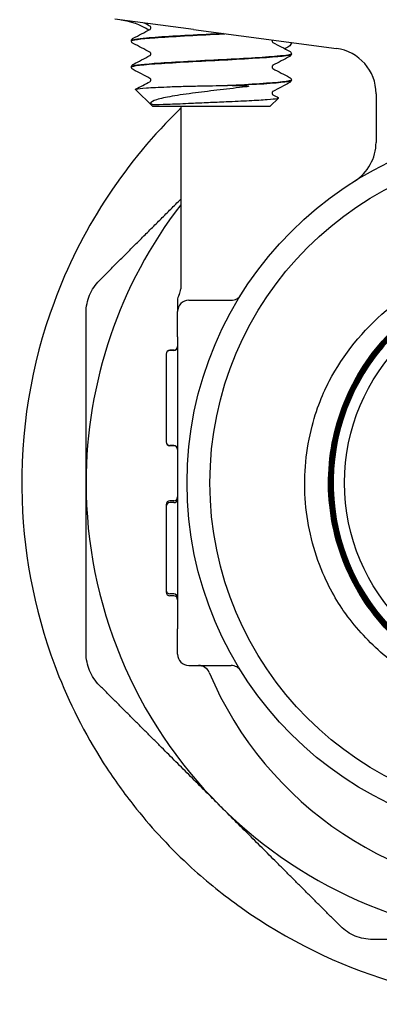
# Model space of a CAD drawing. Header units: inches. Extents: x 24 to 1128, y -94 to 748.
# Tile 484 of 573: x 932.76 to 933.744, y 258.886 to 261.582. Entities that reach past the tile are written whole.
import ezdxf

# ---------------------------------------------------------------- set-up
doc = ezdxf.new("R2010")
doc.units = ezdxf.units.IN
doc.header["$LTSCALE"] = 32
doc.header["$MEASUREMENT"] = 0
doc.layers.add('Visible (ANSI)', color=7, linetype='Continuous', lineweight=30)

msp = doc.modelspace()

# ---------------------------------------------------------------- linework, layer by layer
at = {"layer": 'Visible (ANSI)'}
for p, q in [((933.23518, 261.55441), (933.02036, 261.58269)), ((933.23518, 261.55441), (933.6262, 261.50293)), ((933.06574, 261.52399), (933.06574, 261.52332)), ((933.50324, 261.48824), (933.50324, 261.48757)), ((933.06574, 261.45249), (933.06574, 261.45182)), ((933.34126, 261.40118), (933.32876, 261.40118)), ((933.50324, 261.41674), (933.50324, 261.41607)), ((933.12348, 261.34487), (933.07671, 261.39048)), ((933.73488, 261.379), (933.73488, 261.24571)), ((933.12348, 261.34487), (933.44549, 261.34487)), ((933.20041, 261.34487), (933.20041, 260.84487)), ((933.44549, 261.34487), (933.46836, 261.36717)), ((933.19166, 260.81281), (933.19166, 260.78237)), ((933.22291, 260.81362), (933.33855, 260.81362)), ((933.19166, 260.71362), (933.19166, 260.78237)), ((933.19166, 260.71362), (933.19166, 260.58111)), ((933.18125, 260.67682), (933.17083, 260.67682)), ((933.18125, 260.67622), (933.17083, 260.67622)), ((933.16041, 260.66641), (933.16041, 260.6658)), ((933.16041, 260.6658), (933.16041, 260.54615)), ((933.19166, 260.58111), (933.19166, 260.04614)), ((933.16041, 260.54615), (933.16041, 260.4263)), ((933.16041, 260.4263), (933.16041, 260.4259)), ((933.18125, 260.41588), (933.17083, 260.41588)), ((933.18125, 260.41548), (933.17083, 260.41548)), ((933.18125, 260.2646), (933.17083, 260.2646)), ((933.16041, 260.25418), (933.16041, 260.24909)), ((933.16041, 260.24912), (933.16041, 260.01995)), ((933.18125, 260.25953), (933.17083, 260.25953)), ((933.19166, 260.04614), (933.19166, 259.91362)), ((933.16041, 260.01995), (933.16041, 260.01468)), ((933.18125, 260.00953), (933.17083, 260.00953)), ((933.18125, 260.00427), (933.17083, 260.00427)), ((933.19166, 259.84487), (933.19166, 259.91362)), ((933.22291, 259.81362), (933.33855, 259.81362))]:
    msp.add_line(p, q, dxfattribs=at)
for radius in [0.97375, 0.91125, 0.54316]:
    msp.add_circle((934.19166, 260.31362), radius, dxfattribs=at)
for centre, radius, start, end in [((933.01291, 261.39456), 0.1875, 57.7328, 82.5), ((933.60988, 261.379), 0.125, 0, 82.5), ((933.60988, 261.24571), 0.125, 301.97122, 0), ((934.19166, 260.31362), 1.25, 142.46676, 180), ((934.19166, 260.31362), 0.57441, 139.86113, 136.72231), ((933.16916, 260.84487), 0.03125, 329.31658, 0), ((933.22291, 260.81298), 0.03125, 149.31658, 180), ((933.22291, 260.78237), 0.03125, 90, 180), ((933.33855, 260.84487), 0.03125, 270, 328.08862), ((933.17083, 260.66641), 0.01042, 90, 180), ((933.17083, 260.6658), 0.01042, 90, 180), ((933.18125, 260.68724), 0.01042, 270, 0), ((933.18125, 260.68663), 0.01042, 270, 0), ((933.17083, 260.4263), 0.01042, 180, 270), ((933.17083, 260.4259), 0.01042, 180, 270), ((933.18125, 260.40547), 0.01042, 0, 90), ((933.18125, 260.40506), 0.01042, 0, 90), ((934.19166, 260.31362), 1.25, 180, 225), ((933.17083, 260.25418), 0.01042, 90, 180), ((933.18125, 260.27501), 0.01042, 270, 0), ((933.18125, 260.26995), 0.01042, 270, 0), ((933.17083, 260.24912), 0.01042, 90, 180), ((933.17083, 260.01995), 0.01042, 180, 270), ((933.17083, 260.01468), 0.01042, 180, 270), ((933.18125, 259.99912), 0.01042, 0, 90), ((933.18125, 259.99385), 0.01042, 0, 90), ((933.22291, 259.84487), 0.03125, 180, 270), ((933.24959, 259.78237), 0.03125, 22.87693, 90), ((933.33855, 259.78237), 0.03125, 31.91138, 90), ((934.19166, 260.17987), 0.99125, 202.87693, 337.12307), ((934.19166, 260.31362), 1.25, 225, 270)]:
    msp.add_arc(centre, radius, start, end, dxfattribs=at)
for points in [[(933.11647, 261.5639), (933.11126, 261.56663), (933.10605, 261.56937), (933.10084, 261.5721)], [(933.07044, 261.5308), (933.08579, 261.53883), (933.10113, 261.54686), (933.11647, 261.55491)], [(933.11647, 261.4924), (933.10113, 261.50045), (933.08579, 261.50849), (933.07044, 261.51652)], [(933.45078, 261.52603), (933.45049, 261.52537), (933.45028, 261.52452), (933.45028, 261.52366)], [(933.4525, 261.51916), (933.46784, 261.51111), (933.48318, 261.50308), (933.49853, 261.49505)], [(933.07044, 261.4593), (933.08579, 261.46733), (933.10113, 261.47536), (933.11647, 261.48341)], [(933.49853, 261.48077), (933.48318, 261.47274), (933.46784, 261.4647), (933.4525, 261.45665)], [(933.11647, 261.4209), (933.10113, 261.42895), (933.08579, 261.43699), (933.07044, 261.44502)], [(933.4525, 261.44766), (933.46784, 261.43961), (933.48318, 261.43158), (933.49853, 261.42355)], [(933.07705, 261.39126), (933.0902, 261.39814), (933.10334, 261.40502), (933.11647, 261.41191)], [(933.49853, 261.40927), (933.48318, 261.40124), (933.46784, 261.3932), (933.4525, 261.38515)], [(933.4525, 261.37616), (933.45766, 261.37346), (933.46282, 261.37075), (933.46798, 261.36805)]]:
    msp.add_open_spline(points, degree=3, dxfattribs=at)
for points, knots in [([(933.11869, 261.55941), (933.11869, 261.56079), (933.11812, 261.56208), (933.11719, 261.56337), (933.11684, 261.56364), (933.11652, 261.56387), (933.11646, 261.5639), (933.11646, 261.5639)], [0, 0, 0, 0, 0.022828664, 0.022828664, 0.041633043, 0.041633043, 0.054614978, 0.054614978, 0.054614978, 0.054614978]), ([(933.11646, 261.55491), (933.11646, 261.55491), (933.1167, 261.555), (933.11746, 261.5558), (933.11783, 261.55625), (933.11845, 261.55758), (933.11869, 261.55849), (933.11869, 261.55941)], [0.002645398, 0.002645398, 0.002645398, 0.002645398, 0.027589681, 0.027589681, 0.042171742, 0.042171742, 0.057287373, 0.057287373, 0.057287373, 0.057287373]), ([(933.06574, 261.52402), (933.0658, 261.52547), (933.06634, 261.52684), (933.06759, 261.52872), (933.06826, 261.52933), (933.06942, 261.53022), (933.06994, 261.53053), (933.07044, 261.5308)], [0, 0, 0, 0, 0.020588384, 0.020588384, 0.04017257, 0.04017257, 0.058516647, 0.058516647, 0.058516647, 0.058516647]), ([(933.06578, 261.5233), (933.06588, 261.52628), (933.08919, 261.52927), (933.1298, 261.53226), (933.17521, 261.5356), (933.24139, 261.53894), (933.30532, 261.54228), (933.31059, 261.54256), (933.31582, 261.54283), (933.32103, 261.54311)], [15.7056467, 15.7056467, 15.7056467, 15.7056467, 16.4933178, 16.4933178, 16.4933178, 17.3741612, 17.3741612, 17.3741612, 17.4466642, 17.4466642, 17.4466642, 17.4466642]), ([(933.31736, 261.54359), (933.30174, 261.54276), (933.28586, 261.54194), (933.27006, 261.54111), (933.2061, 261.53778), (933.14471, 261.53445), (933.10717, 261.53111), (933.08045, 261.52874), (933.06617, 261.52636), (933.06596, 261.52399)], [-23.7130579, -23.7130579, -23.7130579, -23.7130579, -23.4959687, -23.4959687, -23.4959687, -22.6167864, -22.6167864, -22.6167864, -21.9911486, -21.9911486, -21.9911486, -21.9911486]), ([(933.07044, 261.51652), (933.06966, 261.51693), (933.06882, 261.51742), (933.06742, 261.51887), (933.06692, 261.51951), (933.06609, 261.52116), (933.06578, 261.52221), (933.06574, 261.5233)], [0, 0, 0, 0, 0.028459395, 0.028459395, 0.043235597, 0.043235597, 0.058545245, 0.058545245, 0.058545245, 0.058545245]), ([(933.45028, 261.52366), (933.45028, 261.52227), (933.45085, 261.52098), (933.45178, 261.51969), (933.45213, 261.51942), (933.45245, 261.51919), (933.45251, 261.51916), (933.45251, 261.51916)], [0, 0, 0, 0, 0.022828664, 0.022828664, 0.041633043, 0.041633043, 0.054614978, 0.054614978, 0.054614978, 0.054614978]), ([(933.50117, 261.51939), (933.50264, 261.5192), (933.50332, 261.5184), (933.50296, 261.51383), (933.4968, 261.50742), (933.48559, 261.50258), (933.48519, 261.50241), (933.48478, 261.50224)], [0, 0, 0, 0, 0.08181539, 0.08181539, 0.30693367, 0.30693367, 0.31512174, 0.31512174, 0.31512174, 0.31512174]), ([(933.06574, 261.4518), (933.06573, 261.45185), (933.06574, 261.45191), (933.06575, 261.45196), (933.06656, 261.45531), (933.09748, 261.45866), (933.14772, 261.46201), (933.19796, 261.46536), (933.26652, 261.46871), (933.3295, 261.47206), (933.39247, 261.4754), (933.44863, 261.47875), (933.4784, 261.4821), (933.49464, 261.48392), (933.50286, 261.48575), (933.5029, 261.48757)], [9.4224614, 9.4224614, 9.4224614, 9.4224614, 9.4372578, 9.4372578, 9.4372578, 10.320193, 10.320193, 10.320193, 11.2028583, 11.2028583, 11.2028583, 12.0852563, 12.0852563, 12.0852563, 12.5663706, 12.5663706, 12.5663706, 12.5663706]), ([(933.503, 261.48827), (933.50291, 261.48597), (933.48963, 261.48367), (933.4645, 261.48136), (933.4279, 261.47801), (933.36684, 261.47466), (933.30266, 261.47131), (933.23877, 261.46798), (933.17301, 261.46464), (933.12816, 261.46131), (933.08865, 261.45837), (933.06602, 261.45543), (933.06579, 261.45249)], [-18.8518725, -18.8518725, -18.8518725, -18.8518725, -18.2452653, -18.2452653, -18.2452653, -17.3619241, -17.3619241, -17.3619241, -16.4826805, -16.4826805, -16.4826805, -15.7079633, -15.7079633, -15.7079633, -15.7079633]), ([(933.11869, 261.48791), (933.11869, 261.48929), (933.11812, 261.49058), (933.11719, 261.49187), (933.11684, 261.49214), (933.11652, 261.49237), (933.11646, 261.4924), (933.11646, 261.4924)], [0, 0, 0, 0, 0.022828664, 0.022828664, 0.041633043, 0.041633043, 0.054614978, 0.054614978, 0.054614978, 0.054614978]), ([(933.11646, 261.48341), (933.11646, 261.48341), (933.1167, 261.4835), (933.11746, 261.4843), (933.11783, 261.48475), (933.11845, 261.48608), (933.11869, 261.48699), (933.11869, 261.48791)], [0.002645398, 0.002645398, 0.002645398, 0.002645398, 0.027589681, 0.027589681, 0.042171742, 0.042171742, 0.057287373, 0.057287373, 0.057287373, 0.057287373]), ([(933.49853, 261.49505), (933.49931, 261.49464), (933.50015, 261.49414), (933.50155, 261.49269), (933.50205, 261.49205), (933.50288, 261.4904), (933.50319, 261.48935), (933.50323, 261.48827)], [0, 0, 0, 0, 0.028459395, 0.028459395, 0.043235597, 0.043235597, 0.058545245, 0.058545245, 0.058545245, 0.058545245]), ([(933.50323, 261.48755), (933.50317, 261.48609), (933.50263, 261.48472), (933.50138, 261.48284), (933.50071, 261.48223), (933.49955, 261.48134), (933.49903, 261.48103), (933.49853, 261.48077)], [0, 0, 0, 0, 0.020588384, 0.020588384, 0.04017257, 0.04017257, 0.058516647, 0.058516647, 0.058516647, 0.058516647]), ([(933.06574, 261.45252), (933.0658, 261.45397), (933.06634, 261.45534), (933.06759, 261.45722), (933.06826, 261.45783), (933.06942, 261.45872), (933.06994, 261.45903), (933.07044, 261.4593)], [0, 0, 0, 0, 0.020588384, 0.020588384, 0.04017257, 0.04017257, 0.058516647, 0.058516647, 0.058516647, 0.058516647]), ([(933.07044, 261.44502), (933.06966, 261.44543), (933.06882, 261.44592), (933.06742, 261.44737), (933.06692, 261.44801), (933.06609, 261.44966), (933.06578, 261.45071), (933.06574, 261.4518)], [0, 0, 0, 0, 0.028459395, 0.028459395, 0.043235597, 0.043235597, 0.058545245, 0.058545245, 0.058545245, 0.058545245]), ([(933.45251, 261.45665), (933.45251, 261.45665), (933.45227, 261.45656), (933.45151, 261.45576), (933.45114, 261.45531), (933.45052, 261.45398), (933.45028, 261.45307), (933.45028, 261.45216)], [0.002645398, 0.002645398, 0.002645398, 0.002645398, 0.027589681, 0.027589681, 0.042171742, 0.042171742, 0.057287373, 0.057287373, 0.057287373, 0.057287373]), ([(933.45028, 261.45216), (933.45028, 261.45077), (933.45085, 261.44948), (933.45178, 261.44819), (933.45213, 261.44792), (933.45245, 261.44769), (933.45251, 261.44766), (933.45251, 261.44766)], [0, 0, 0, 0, 0.022828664, 0.022828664, 0.041633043, 0.041633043, 0.054614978, 0.054614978, 0.054614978, 0.054614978]), ([(933.49853, 261.42355), (933.49931, 261.42314), (933.50015, 261.42264), (933.50155, 261.42119), (933.50205, 261.42055), (933.50288, 261.4189), (933.50319, 261.41785), (933.50323, 261.41677)], [0, 0, 0, 0, 0.028459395, 0.028459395, 0.043235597, 0.043235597, 0.058545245, 0.058545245, 0.058545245, 0.058545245]), ([(933.07671, 261.39048), (933.07623, 261.39095), (933.07701, 261.39142), (933.08326, 261.39287), (933.09276, 261.39382), (933.12135, 261.39575), (933.14029, 261.39671), (933.16265, 261.39767)], [-0.5228503, -0.5228503, -0.5228503, -0.5228503, -0.42146306, -0.42146306, -0.21216858, -0.21216858, 0, 0, 0, 0]), ([(933.11869, 261.41641), (933.11869, 261.41779), (933.11812, 261.41908), (933.11719, 261.42037), (933.11684, 261.42064), (933.11652, 261.42087), (933.11646, 261.4209), (933.11646, 261.4209)], [0, 0, 0, 0, 0.022828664, 0.022828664, 0.041633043, 0.041633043, 0.054614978, 0.054614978, 0.054614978, 0.054614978]), ([(933.11646, 261.41191), (933.11646, 261.41191), (933.1167, 261.412), (933.11746, 261.4128), (933.11783, 261.41325), (933.11845, 261.41458), (933.11869, 261.41549), (933.11869, 261.41641)], [0.002645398, 0.002645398, 0.002645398, 0.002645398, 0.027589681, 0.027589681, 0.042171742, 0.042171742, 0.057287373, 0.057287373, 0.057287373, 0.057287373]), ([(933.37815, 261.39767), (933.35565, 261.39498), (933.332, 261.39227), (933.28532, 261.3868), (933.26262, 261.38408), (933.2174, 261.37822), (933.19556, 261.3751), (933.15924, 261.3688), (933.1448, 261.36569), (933.12495, 261.3594), (933.11932, 261.35629), (933.11825, 261.35307)], [-0.9073382, -0.9073382, -0.9073382, -0.9073382, -0.72551326, -0.72551326, -0.55061182, -0.55061182, -0.35778862, -0.35778862, -0.17425332, -0.17425332, 0, 0, 0, 0]), ([(933.16265, 261.39767), (933.17487, 261.39819), (933.18806, 261.39866), (933.21615, 261.39949), (933.231, 261.39985), (933.27349, 261.40072), (933.30164, 261.40112), (933.32876, 261.40118)], [-0.44431555, -0.44431555, -0.44431555, -0.44431555, -0.32882749, -0.32882749, -0.21096916, -0.21096916, 0, 0, 0, 0]), ([(933.50289, 261.41677), (933.50293, 261.41494), (933.49478, 261.41311), (933.47858, 261.41129), (933.44873, 261.40792), (933.39214, 261.40455), (933.32876, 261.40118)], [-12.5686872, -12.5686872, -12.5686872, -12.5686872, -12.0870096, -12.0870096, -12.0870096, -11.1993887, -11.1993887, -11.1993887, -11.1993887]), ([(933.34126, 261.40118), (933.40501, 261.40462), (933.45984, 261.40805), (933.48572, 261.41149), (933.49724, 261.41302), (933.50292, 261.41454), (933.50288, 261.41607)], [4.9749506, 4.9749506, 4.9749506, 4.9749506, 5.8802797, 5.8802797, 5.8802797, 6.2831853, 6.2831853, 6.2831853, 6.2831853]), ([(933.34126, 261.40118), (933.36259, 261.40113), (933.37748, 261.40074), (933.38367, 261.39995), (933.38458, 261.39982), (933.38528, 261.39958), (933.38543, 261.39952), (933.38556, 261.39943), (933.3856, 261.39939), (933.38563, 261.39933), (933.38564, 261.39931), (933.38564, 261.39926), (933.38563, 261.39923), (933.38561, 261.39918), (933.38559, 261.39916), (933.38552, 261.3991), (933.38547, 261.39906), (933.38529, 261.39896), (933.3851, 261.39888), (933.38451, 261.39869), (933.38405, 261.39858), (933.3821, 261.39818), (933.37998, 261.39789), (933.37815, 261.39767)], [-0.13908594, -0.13908594, -0.13908594, -0.13908594, -0.04049598, -0.04049598, -0.02905727, -0.02905727, -0.02604998, -0.02604998, -0.0248335, -0.0248335, -0.02414703, -0.02414703, -0.02358262, -0.02358262, -0.02294682, -0.02294682, -0.02195641, -0.02195641, -0.01935369, -0.01935369, -0.01486853, -0.01486853, 0, 0, 0, 0]), ([(933.50323, 261.41605), (933.50317, 261.41459), (933.50263, 261.41322), (933.50138, 261.41134), (933.50071, 261.41073), (933.49955, 261.40984), (933.49903, 261.40953), (933.49853, 261.40927)], [0, 0, 0, 0, 0.020588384, 0.020588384, 0.04017257, 0.04017257, 0.058516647, 0.058516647, 0.058516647, 0.058516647]), ([(933.45251, 261.38515), (933.45251, 261.38515), (933.45227, 261.38506), (933.45151, 261.38426), (933.45114, 261.38381), (933.45052, 261.38248), (933.45028, 261.38157), (933.45028, 261.38066)], [0.002645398, 0.002645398, 0.002645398, 0.002645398, 0.027589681, 0.027589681, 0.042171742, 0.042171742, 0.057287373, 0.057287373, 0.057287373, 0.057287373]), ([(933.45028, 261.38066), (933.45028, 261.37927), (933.45085, 261.37798), (933.45178, 261.37669), (933.45213, 261.37642), (933.45245, 261.37619), (933.45251, 261.37616), (933.45251, 261.37616)], [0, 0, 0, 0, 0.022828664, 0.022828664, 0.041633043, 0.041633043, 0.054614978, 0.054614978, 0.054614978, 0.054614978]), ([(933.11825, 261.35307), (933.11815, 261.35274), (933.11819, 261.35241), (933.11838, 261.35202), (933.11844, 261.35193), (933.11854, 261.35178), (933.11858, 261.35173), (933.11865, 261.35165), (933.11868, 261.35162), (933.11874, 261.35155), (933.11877, 261.35152), (933.11884, 261.35146), (933.11888, 261.35143), (933.11896, 261.35135), (933.11901, 261.35131), (933.11918, 261.35118), (933.11931, 261.35109), (933.11977, 261.35081), (933.12014, 261.35064), (933.12245, 261.34983), (933.12551, 261.34954), (933.13226, 261.34954)], [-0.25215193, -0.25215193, -0.25215193, -0.25215193, -0.19967794, -0.19967794, -0.18722758, -0.18722758, -0.18219412, -0.18219412, -0.17935031, -0.17935031, -0.17701108, -0.17701108, -0.17437616, -0.17437616, -0.17027277, -0.17027277, -0.15860757, -0.15860757, -0.12989843, -0.12989843, 0, 0, 0, 0]), ([(933.13226, 261.34954), (933.14445, 261.34954), (933.16042, 261.35021), (933.18811, 261.35124), (933.20782, 261.35205), (933.22947, 261.35307)], [-0.29459793, -0.29459793, -0.29459793, -0.29459793, -0.17753869, -0.17753869, 0, 0, 0, 0]), ([(933.22947, 261.35307), (933.24443, 261.35377), (933.26015, 261.35446), (933.29237, 261.35586), (933.30872, 261.35656), (933.3471, 261.35823), (933.36843, 261.35918), (933.40693, 261.36111), (933.42364, 261.36207), (933.4501, 261.364), (933.45948, 261.36495), (933.46815, 261.36663), (933.46932, 261.36734), (933.46798, 261.36805)], [-2.9565185, -2.9565185, -2.9565185, -2.9565185, -2.83328963, -2.83328963, -2.7085326, -2.7085326, -2.53378878, -2.53378878, -2.35616123, -2.35616123, -2.17565081, -2.17565081, -2.04025374, -2.04025374, -2.04025374, -2.04025374]), ([(933.20041, 261.33889), (933.19557, 261.33421), (933.19076, 261.32949), (933.04, 261.17954), (932.92619, 261.00345), (932.79105, 260.63756), (932.76007, 260.45378), (932.77181, 260.10351), (932.80505, 259.94029), (932.90249, 259.69666), (932.94622, 259.6124), (933.0237, 259.49403), (933.05087, 259.45661), (933.10211, 259.39282), (933.1254, 259.36595), (933.17552, 259.3123), (933.20245, 259.2857), (933.27342, 259.22093), (933.31871, 259.18443), (933.49217, 259.06126), (933.63029, 258.99404), (933.91624, 258.90653), (934.06169, 258.88622), (934.37702, 258.88924), (934.54454, 258.92182), (934.88193, 259.0507), (935.04668, 259.15606), (935.33027, 259.43145), (935.44547, 259.60329), (935.58649, 259.96546), (935.62066, 260.14889), (935.61476, 260.50787), (935.58124, 260.67942), (935.48225, 260.92711), (935.44044, 261.00839), (935.36314, 261.1285), (935.33308, 261.1701), (935.27474, 261.24228), (935.24728, 261.27339), (935.21216, 261.30982), (935.20577, 261.31633), (935.19932, 261.32277), (935.19389, 261.32819), (935.18842, 261.33356), (935.18291, 261.33889)], [5.9352871, 5.9352871, 5.9352871, 5.9352871, 5.9921197, 5.9921197, 7.7291756, 7.7291756, 9.2390086, 9.2390086, 10.5435709, 10.5435709, 11.2728459, 11.2728459, 11.6258315, 11.6258315, 11.8968723, 11.8968723, 12.1854452, 12.1854452, 12.6300643, 12.6300643, 13.8170477, 13.8170477, 14.9868598, 14.9868598, 16.3855901, 16.3855901, 18.0118875, 18.0118875, 19.7159295, 19.7159295, 21.2114917, 21.2114917, 22.568907, 22.568907, 23.2689868, 23.2689868, 23.6603838, 23.6603838, 23.97652, 23.97652, 24.0460114, 24.0460114, 24.0460114, 24.1044605, 24.1044605, 24.1044605, 24.1044605]), ([(933.60687, 260.59179), (933.64577, 260.66582), (933.69864, 260.73161), (933.82579, 260.83819), (933.89853, 260.87834), (934.05414, 260.92787), (934.13536, 260.93725), (934.29553, 260.92421), (934.37296, 260.90241), (934.49857, 260.8385), (934.54864, 260.80262), (934.6356, 260.7175), (934.67215, 260.66891), (934.70071, 260.61564)], [0, 0, 0, 0, 0.637222, 0.637222, 1.2647089, 1.2647089, 1.8824576, 1.8824576, 2.490465, 2.490465, 2.9578106, 2.9578106, 3.4191938, 3.4191938, 3.4191938, 3.4191938]), ([(933.77347, 260.7074), (933.75039, 260.68291), (933.72945, 260.65637), (933.66994, 260.56548), (933.64157, 260.49546), (933.61328, 260.34849), (933.61363, 260.27293), (933.64328, 260.1262), (933.6723, 260.05643), (933.75546, 259.93193), (933.80882, 259.8784), (933.93305, 259.79479), (934.00275, 259.76552), (934.14945, 259.73535), (934.22505, 259.73474), (934.37224, 259.76255), (934.44242, 259.7907), (934.56805, 259.87234), (934.62229, 259.92504), (934.70752, 260.04828), (934.73769, 260.11765), (934.76973, 260.26405), (934.7713, 260.33969), (934.74534, 260.48732), (934.71807, 260.5579), (934.63798, 260.68463), (934.58593, 260.73957), (934.4637, 260.82641), (934.39468, 260.85748), (934.2486, 260.8914), (934.17293, 260.89392), (934.02489, 260.86983), (933.95393, 260.84343), (933.82611, 260.7649), (933.77047, 260.71352), (933.68203, 260.59232), (933.65007, 260.52365), (933.61428, 260.37792), (933.61079, 260.30224), (933.63303, 260.15381), (933.65854, 260.08247), (933.73549, 259.95358), (933.7862, 259.89726), (933.90635, 259.80724), (933.97465, 259.77439), (934.12001, 259.73673), (934.19568, 259.73228), (934.34449, 259.75264), (934.41619, 259.77727), (934.54613, 259.85263), (934.60312, 259.90264), (934.69472, 260.02172), (934.72846, 260.08965), (934.76798, 260.23462), (934.7734, 260.31028), (934.75491, 260.45942), (934.73118, 260.53148), (934.65742, 260.66245), (934.6081, 260.72011), (934.49011, 260.81327), (934.42258, 260.84789), (934.27802, 260.88927), (934.20239, 260.89565), (934.05293, 260.87904), (933.98053, 260.85621), (933.84855, 260.78407), (933.79023, 260.73545), (933.69551, 260.61858), (933.66003, 260.55144), (933.61678, 260.40734), (933.60944, 260.33174), (933.62417, 260.18198), (933.64609, 260.10925), (933.71659, 259.97628), (933.7645, 259.91731), (933.88024, 259.82106), (933.94696, 259.7847), (934.09061, 259.7396), (934.16615, 259.7313), (934.31618, 259.74413), (934.38923, 259.76515), (934.52318, 259.83401), (934.58278, 259.88119), (934.68056, 259.99578), (934.71779, 260.06208), (934.76473, 260.20523), (934.774, 260.28071), (934.76306, 260.43099), (934.74296, 260.50435), (934.67576, 260.63924), (934.6293, 260.69948), (934.51589, 260.79877), (934.45003, 260.83686), (934.30739, 260.88565), (934.23198, 260.89587), (934.08148, 260.88684), (934.00782, 260.86765), (933.872, 260.80213), (933.81114, 260.75641), (933.71036, 260.6442), (933.67141, 260.57877), (933.62078, 260.43667), (933.6096, 260.36135), (933.61673, 260.21065), (933.63498, 260.1367), (933.69882, 259.99997), (933.7438, 259.9385), (933.8548, 259.83624), (933.91976, 259.79644), (934.0613, 259.74398), (934.13653, 259.73183), (934.28741, 259.73706), (934.36162, 259.75438), (934.49924, 259.81653), (934.56132, 259.86075), (934.66505, 259.97051), (934.7057, 260.03501), (934.75998, 260.17596), (934.77309, 260.25108), (934.76978, 260.40211), (934.75338, 260.47659), (934.69295, 260.61507), (934.64949, 260.67775), (934.54098, 260.78293), (934.47696, 260.82442), (934.33661, 260.88052), (934.26162, 260.89459), (934.11046, 260.89319), (934.03574, 260.87773), (933.89641, 260.81902), (933.83314, 260.77633), (933.72652, 260.66909), (933.6842, 260.60556), (933.62629, 260.46585), (933.61126, 260.391), (933.61074, 260.23973), (933.62526, 260.16477), (933.68224, 260.02461), (933.72415, 259.96077), (933.83009, 259.85273), (933.89312, 259.80958), (934.03218, 259.74986), (934.10688, 259.73387), (934.25823, 259.73143), (934.33342, 259.74501), (934.47438, 259.80024), (934.53879, 259.84136), (934.64823, 259.946), (934.69221, 260.00851), (934.75373, 260.1469), (934.77067, 260.22144), (934.77503, 260.37284), (934.7624, 260.44825), (934.70893, 260.58998), (934.6686, 260.65496), (934.56529, 260.76579), (934.5033, 260.81058), (934.36562, 260.87389), (934.29125, 260.89179), (934.13982, 260.89807), (934.06421, 260.88639), (933.92171, 260.83469), (933.85619, 260.79516), (933.74399, 260.6932), (933.69838, 260.63174), (933.63329, 260.49479), (933.61443, 260.4206), (933.60622, 260.26917), (933.61696, 260.19336), (933.66688, 260.05013), (933.7056, 259.98407), (933.80619, 259.87051), (933.86711, 259.8241), (934.00331, 259.75723), (934.0773, 259.73742), (934.22872, 259.72729), (934.3047, 259.73706), (934.44865, 259.7852), (934.51523, 259.8231), (934.63014, 259.92231), (934.67735, 259.98267), (934.74598, 260.1181), (934.76674, 260.19188), (934.7788, 260.34326), (934.76998, 260.41941), (934.72365, 260.56405), (934.68657, 260.63115), (934.58876, 260.74738), (934.52897, 260.79539), (934.39433, 260.86577), (934.32077, 260.88748), (934.16946, 260.90147), (934.09316, 260.89362), (933.94785, 260.84909), (933.88024, 260.81284), (933.7627, 260.71645), (933.71391, 260.65723), (933.64177, 260.52341), (933.61912, 260.45009), (933.6032, 260.29887), (933.61009, 260.22243), (933.6528, 260.07647), (933.68821, 260.00836), (933.78316, 259.88953), (933.84179, 259.83996), (933.97478, 259.76609), (934.04785, 259.74249), (934.19895, 259.72465), (934.27553, 259.73057), (934.42211, 259.77145), (934.49071, 259.80601), (934.61081, 259.89951), (934.66115, 259.95755), (934.73676, 260.08967), (934.76129, 260.16249), (934.78107, 260.31344), (934.77611, 260.39014), (934.73707, 260.53732), (934.70336, 260.6064), (934.61133, 260.72775), (934.5539, 260.77886), (934.42267, 260.85618), (934.35012, 260.88166), (934.19933, 260.90336), (934.12253, 260.89937), (933.97477, 260.86218), (933.90522, 260.82932), (933.78263, 260.73879), (933.73077, 260.68197), (933.65173, 260.55165), (933.62532, 260.47938), (933.60169, 260.32878), (933.60471, 260.25188), (933.64005, 260.10357), (933.67204, 260.03357), (933.76107, 259.90976), (933.81726, 259.85714), (933.94665, 259.77641), (934.01862, 259.74907), (934.16901, 259.72351), (934.24599, 259.72555), (934.39484, 259.75903), (934.46528, 259.79015), (934.59029, 259.87766), (934.64365, 259.93321), (934.72607, 260.06166), (934.75434, 260.13332), (934.78182, 260.28347), (934.78076, 260.36051), (934.74915, 260.50987), (934.7189, 260.58075), (934.63293, 260.70694), (934.57803, 260.76103), (934.45056, 260.84513), (934.37921, 260.87433), (934.22933, 260.90373), (934.15223, 260.90364), (934.00239, 260.87392), (933.93108, 260.84455), (933.80373, 260.76014), (933.74891, 260.70589), (933.66314, 260.57941), (933.63302, 260.5084), (933.60171, 260.3588), (933.60081, 260.28166), (933.62865, 260.13135), (933.65713, 260.05964), (933.73997, 259.93114), (933.79356, 259.8756), (933.91901, 259.78818), (933.98969, 259.75714), (934.13897, 259.72391), (934.21615, 259.72204), (934.36689, 259.74798), (934.43901, 259.77556), (934.56862, 259.85683), (934.62488, 259.90973), (934.70348, 260.01953), (934.73024, 260.07196), (934.76739, 260.18298), (934.77756, 260.24096), (934.77899, 260.29949)], [24.7442257, 24.7442257, 24.7442257, 24.7442257, 25.0019287, 25.0019287, 25.572211, 25.572211, 26.1425846, 26.1425846, 26.7130496, 26.7130496, 27.283606, 27.283606, 27.8542538, 27.8542538, 28.4249929, 28.4249929, 28.9958235, 28.9958235, 29.5667455, 29.5667455, 30.1377589, 30.1377589, 30.7088637, 30.7088637, 31.2800598, 31.2800598, 31.8513474, 31.8513474, 32.4227264, 32.4227264, 32.9941967, 32.9941967, 33.5657585, 33.5657585, 34.1374116, 34.1374116, 34.7091561, 34.7091561, 35.2809921, 35.2809921, 35.8529194, 35.8529194, 36.4249381, 36.4249381, 36.9970482, 36.9970482, 37.5692497, 37.5692497, 38.1415426, 38.1415426, 38.7139268, 38.7139268, 39.2864025, 39.2864025, 39.8589696, 39.8589696, 40.431628, 40.431628, 41.0043778, 41.0043778, 41.5772191, 41.5772191, 42.1501517, 42.1501517, 42.7231757, 42.7231757, 43.2962911, 43.2962911, 43.8694978, 43.8694978, 44.442796, 44.442796, 45.0161856, 45.0161856, 45.5896665, 45.5896665, 46.1632388, 46.1632388, 46.7369025, 46.7369025, 47.3106576, 47.3106576, 47.8845041, 47.8845041, 48.458442, 48.458442, 49.0324712, 49.0324712, 49.6065919, 49.6065919, 50.1808039, 50.1808039, 50.7551073, 50.7551073, 51.3295021, 51.3295021, 51.9039883, 51.9039883, 52.4785658, 52.4785658, 53.0532348, 53.0532348, 53.6279951, 53.6279951, 54.2028468, 54.2028468, 54.7777899, 54.7777899, 55.3528244, 55.3528244, 55.9279502, 55.9279502, 56.5031675, 56.5031675, 57.0784761, 57.0784761, 57.6538761, 57.6538761, 58.2293675, 58.2293675, 58.8049502, 58.8049502, 59.3806244, 59.3806244, 59.9563899, 59.9563899, 60.5322468, 60.5322468, 61.1081951, 61.1081951, 61.6842347, 61.6842347, 62.2603657, 62.2603657, 62.8365881, 62.8365881, 63.4129019, 63.4129019, 63.9893071, 63.9893071, 64.5658036, 64.5658036, 65.1423916, 65.1423916, 65.7190709, 65.7190709, 66.2958415, 66.2958415, 66.8727036, 66.8727036, 67.449657, 67.449657, 68.0267018, 68.0267018, 68.603838, 68.603838, 69.1810655, 69.1810655, 69.7583844, 69.7583844, 70.3357947, 70.3357947, 70.9132964, 70.9132964, 71.4908894, 71.4908894, 72.0685738, 72.0685738, 72.6463496, 72.6463496, 73.2242168, 73.2242168, 73.8021753, 73.8021753, 74.3802252, 74.3802252, 74.9583665, 74.9583665, 75.5365991, 75.5365991, 76.1149231, 76.1149231, 76.6933385, 76.6933385, 77.2718453, 77.2718453, 77.8504434, 77.8504434, 78.4291329, 78.4291329, 79.0079138, 79.0079138, 79.586786, 79.586786, 80.1657496, 80.1657496, 80.7448046, 80.7448046, 81.3239509, 81.3239509, 81.9031886, 81.9031886, 82.4825177, 82.4825177, 83.0619381, 83.0619381, 83.6414499, 83.6414499, 84.2210531, 84.2210531, 84.8007477, 84.8007477, 85.3805336, 85.3805336, 85.9604108, 85.9604108, 86.5403795, 86.5403795, 87.1204395, 87.1204395, 87.7005908, 87.7005908, 88.2808336, 88.2808336, 88.8611677, 88.8611677, 89.4415931, 89.4415931, 90.0221099, 90.0221099, 90.6027181, 90.6027181, 91.1834177, 91.1834177, 91.7642086, 91.7642086, 92.3450909, 92.3450909, 92.9260645, 92.9260645, 93.5071295, 93.5071295, 94.0882858, 94.0882858, 94.6695336, 94.6695336, 95.2508726, 95.2508726, 95.8323031, 95.8323031, 96.4138249, 96.4138249, 96.995438, 96.995438, 97.5771426, 97.5771426, 98.1589384, 98.1589384, 98.7408257, 98.7408257, 99.3228043, 99.3228043, 99.9048742, 99.9048742, 100.4870355, 100.4870355, 101.0692882, 101.0692882, 101.6516322, 101.6516322, 102.2340676, 102.2340676, 102.8165944, 102.8165944, 103.3992125, 103.3992125, 103.9819219, 103.9819219, 104.4277936, 104.4277936, 104.8737194, 104.8737194, 104.8737194, 104.8737194]), ([(934.77889, 260.33167), (934.7812, 260.25519), (934.76856, 260.17898), (934.71477, 260.03573), (934.67414, 259.97005), (934.56999, 259.85797), (934.50747, 259.81265), (934.36859, 259.74853), (934.29355, 259.73034), (934.14074, 259.72377), (934.06444, 259.73544), (933.9206, 259.78738), (933.85445, 259.82714), (933.74114, 259.92979), (933.69505, 259.99169), (933.62922, 260.12966), (933.61009, 260.20441), (933.60159, 260.35703), (933.61228, 260.43343), (933.66236, 260.57782), (933.70126, 260.64442), (933.8024, 260.75896), (933.86367, 260.80579), (934.0007, 260.87333), (934.07516, 260.89339), (934.22755, 260.90383), (934.30403, 260.89411), (934.44895, 260.8459), (934.516, 260.80787), (934.63174, 260.70826), (934.67932, 260.64762), (934.74854, 260.51154), (934.76953, 260.4374), (934.78189, 260.28525), (934.77315, 260.2087), (934.72681, 260.06327), (934.68967, 259.99579), (934.59159, 259.87887), (934.53161, 259.83056), (934.3965, 259.75966), (934.32267, 259.73774), (934.17079, 259.72346), (934.09418, 259.73123), (933.94828, 259.77569), (933.88037, 259.81195), (933.7623, 259.90848), (933.71326, 259.9678), (933.64069, 260.10191), (933.61786, 260.17541), (933.60166, 260.327), (933.60845, 260.40365), (933.65103, 260.55001), (933.68641, 260.61833), (933.78136, 260.73754), (933.84003, 260.7873), (933.97312, 260.86151), (934.04627, 260.88526), (934.19755, 260.90337), (934.27423, 260.89756), (934.42103, 260.85686), (934.48974, 260.82238), (934.61007, 260.729), (934.66054, 260.67101), (934.73638, 260.53896), (934.76104, 260.46616), (934.78105, 260.31522), (934.77622, 260.23852), (934.73742, 260.09131), (934.70383, 260.02221), (934.61204, 259.90078), (934.55473, 259.84962), (934.42374, 259.77216), (934.3513, 259.74659), (934.20073, 259.72468), (934.12402, 259.72854), (933.97643, 259.76545), (933.90695, 259.79814), (933.78445, 259.88832), (933.7326, 259.94493), (933.65353, 260.07486), (933.62707, 260.14691), (933.60326, 260.2971), (933.60615, 260.3738), (933.64116, 260.52175), (933.67294, 260.5916), (933.7615, 260.71515), (933.81742, 260.76768), (933.94625, 260.84834), (934.01791, 260.8757), (934.16769, 260.90139), (934.24437, 260.89948), (934.39266, 260.86637), (934.46286, 260.83549), (934.58745, 260.74856), (934.64065, 260.69335), (934.72288, 260.56564), (934.75113, 260.49437), (934.7787, 260.34503), (934.77776, 260.26838), (934.74655, 260.11978), (934.71659, 260.04924), (934.6313, 259.92364), (934.5768, 259.86978), (934.45023, 259.78599), (934.37937, 259.75686), (934.23048, 259.72742), (934.15388, 259.72738), (934.00499, 259.75668), (933.93413, 259.78573), (933.80754, 259.86936), (933.75302, 259.92314), (933.66769, 260.04856), (933.63768, 260.119), (933.60637, 260.2674), (933.60537, 260.34395), (933.63276, 260.4931), (933.66089, 260.56428), (933.74286, 260.69184), (933.7959, 260.747), (933.92015, 260.83386), (933.99016, 260.86474), (934.13806, 260.8979), (934.21453, 260.89988), (934.36393, 260.8744), (934.43541, 260.84719), (934.56392, 260.7669), (934.61971, 260.71459), (934.70808, 260.59153), (934.73982, 260.52197), (934.77484, 260.3746), (934.77778, 260.2982), (934.75421, 260.14859), (934.72793, 260.07681), (934.64933, 259.94739), (934.59776, 259.89097), (934.47591, 259.80111), (934.4068, 259.76851), (934.25998, 259.73165), (934.18368, 259.72774), (934.03388, 259.74939), (933.96182, 259.77475), (933.83149, 259.85166), (933.77447, 259.90247), (933.68312, 260.02309), (933.64967, 260.09174), (933.61098, 260.23798), (933.6061, 260.31418), (933.62584, 260.46414), (933.65027, 260.53647), (933.72547, 260.66768), (933.77552, 260.72531), (933.89489, 260.81812), (933.96307, 260.85241), (934.10872, 260.89293), (934.1848, 260.89877), (934.3349, 260.88094), (934.40749, 260.85745), (934.53955, 260.78397), (934.59777, 260.73468), (934.69203, 260.61657), (934.72716, 260.54888), (934.76949, 260.40385), (934.77629, 260.3279), (934.76038, 260.17768), (934.73783, 260.10485), (934.66607, 259.97195), (934.61756, 259.91315), (934.50073, 259.81747), (934.43353, 259.7815), (934.28914, 259.73736), (934.21333, 259.72961), (934.06302, 259.7436), (933.98996, 259.76522), (933.85625, 259.83523), (933.79687, 259.88297), (933.69978, 259.9985), (933.66299, 260.06519), (933.61705, 260.20892), (933.60835, 260.28457), (933.62043, 260.43495), (933.6411, 260.50823), (933.70937, 260.64274), (933.75632, 260.70267), (933.87054, 260.80115), (933.93671, 260.83876), (934.07975, 260.88649), (934.15524, 260.89615), (934.30566, 260.88598), (934.37915, 260.86625), (934.51442, 260.79973), (934.57491, 260.75358), (934.67477, 260.64069), (934.71319, 260.57504), (934.76269, 260.43271), (934.7733, 260.3574), (934.76504, 260.20696), (934.74626, 260.13327), (934.6815, 259.99726), (934.63615, 259.93623), (934.52461, 259.83502), (934.45949, 259.79579), (934.3179, 259.74452), (934.24277, 259.73297), (934.09234, 259.73931), (934.01847, 259.75715), (933.88173, 259.82014), (933.82018, 259.86468), (933.71762, 259.97486), (933.6776, 260.03943), (933.62458, 260.18027), (933.61208, 260.2552), (933.61651, 260.4056), (933.6334, 260.47965), (933.69461, 260.61708), (933.73834, 260.67915), (933.84714, 260.78303), (933.91116, 260.82384), (934.05123, 260.8786), (934.12594, 260.89204), (934.27629, 260.88952), (934.35049, 260.87358), (934.4886, 260.81416), (934.55118, 260.77124), (934.65636, 260.66384), (934.69795, 260.60039), (934.75445, 260.46111), (934.76883, 260.38663), (934.76821, 260.23636), (934.75322, 260.16201), (934.69559, 260.02325), (934.6535, 259.96017), (934.54751, 259.85371), (934.48463, 259.81134), (934.34617, 259.75312), (934.27192, 259.73781), (934.12175, 259.73653), (934.04727, 259.75056), (933.90788, 259.80639), (933.84431, 259.84765), (933.73659, 259.95221), (933.69346, 260.01451), (933.63353, 260.15213), (933.61729, 260.22613), (933.6141, 260.37617), (933.62718, 260.45078), (933.68121, 260.59077), (933.72163, 260.65482), (933.82476, 260.76379), (933.88646, 260.80767), (934.02322, 260.86931), (934.09696, 260.88647), (934.24685, 260.89155), (934.32157, 260.87943), (934.46214, 260.82722), (934.52665, 260.78763), (934.63685, 260.68596), (934.68148, 260.62486), (934.74481, 260.48898), (934.76289, 260.41551), (934.76987, 260.26579), (934.7587, 260.19098), (934.7083, 260.04985), (934.66956, 259.98488), (934.56937, 259.87348), (934.50887, 259.82811), (934.3739, 259.76311), (934.30071, 259.74411), (934.15119, 259.73524), (934.07628, 259.74546), (933.93462, 259.79403), (933.86922, 259.83191), (933.75663, 259.93063), (933.71052, 259.9905), (933.64386, 260.12456), (933.62395, 260.19745), (933.61319, 260.34674), (933.62245, 260.42172), (933.66882, 260.56278), (933.70506, 260.62765), (933.75254, 260.68391)], [0, 0, 0, 0, 0.5832189, 0.5832189, 1.1663464, 1.1663464, 1.7493825, 1.7493825, 2.3323271, 2.3323271, 2.9151804, 2.9151804, 3.4979422, 3.4979422, 4.0806126, 4.0806126, 4.6631916, 4.6631916, 5.2456792, 5.2456792, 5.8280754, 5.8280754, 6.4103801, 6.4103801, 6.9925935, 6.9925935, 7.5747154, 7.5747154, 8.1567459, 8.1567459, 8.738685, 8.738685, 9.3205327, 9.3205327, 9.9022889, 9.9022889, 10.4839537, 10.4839537, 11.0655271, 11.0655271, 11.6470091, 11.6470091, 12.2283997, 12.2283997, 12.8096989, 12.8096989, 13.3909066, 13.3909066, 13.9720229, 13.9720229, 14.5530478, 14.5530478, 15.1339813, 15.1339813, 15.7148233, 15.7148233, 16.295574, 16.295574, 16.8762332, 16.8762332, 17.456801, 17.456801, 18.0372773, 18.0372773, 18.6176623, 18.6176623, 19.1979558, 19.1979558, 19.7781579, 19.7781579, 20.3582685, 20.3582685, 20.9382878, 20.9382878, 21.5182156, 21.5182156, 22.098052, 22.098052, 22.677797, 22.677797, 23.2574505, 23.2574505, 23.8370126, 23.8370126, 24.4164833, 24.4164833, 24.9958626, 24.9958626, 25.5751504, 25.5751504, 26.1543469, 26.1543469, 26.7334519, 26.7334519, 27.3124654, 27.3124654, 27.8913876, 27.8913876, 28.4702183, 28.4702183, 29.0489575, 29.0489575, 29.6276054, 29.6276054, 30.2061618, 30.2061618, 30.7846268, 30.7846268, 31.3630004, 31.3630004, 31.9412825, 31.9412825, 32.5194732, 32.5194732, 33.0975725, 33.0975725, 33.6755803, 33.6755803, 34.2534967, 34.2534967, 34.8313217, 34.8313217, 35.4090552, 35.4090552, 35.9866974, 35.9866974, 36.564248, 36.564248, 37.1417073, 37.1417073, 37.7190751, 37.7190751, 38.2963515, 38.2963515, 38.8735364, 38.8735364, 39.45063, 39.45063, 40.027632, 40.027632, 40.6045427, 40.6045427, 41.1813619, 41.1813619, 41.7580897, 41.7580897, 42.334726, 42.334726, 42.9112709, 42.9112709, 43.4877244, 43.4877244, 44.0640864, 44.0640864, 44.640357, 44.640357, 45.2165362, 45.2165362, 45.7926239, 45.7926239, 46.3686202, 46.3686202, 46.9445251, 46.9445251, 47.5203385, 47.5203385, 48.0960604, 48.0960604, 48.671691, 48.671691, 49.2472301, 49.2472301, 49.8226777, 49.8226777, 50.398034, 50.398034, 50.9732987, 50.9732987, 51.5484721, 51.5484721, 52.123554, 52.123554, 52.6985444, 52.6985444, 53.2734434, 53.2734434, 53.848251, 53.848251, 54.4229671, 54.4229671, 54.9975918, 54.9975918, 55.5721251, 55.5721251, 56.1465669, 56.1465669, 56.7209172, 56.7209172, 57.2951761, 57.2951761, 57.8693436, 57.8693436, 58.4434196, 58.4434196, 59.0174042, 59.0174042, 59.5912974, 59.5912974, 60.1650991, 60.1650991, 60.7388093, 60.7388093, 61.3124281, 61.3124281, 61.8859555, 61.8859555, 62.4593914, 62.4593914, 63.0327359, 63.0327359, 63.6059889, 63.6059889, 64.1791505, 64.1791505, 64.7522206, 64.7522206, 65.3251993, 65.3251993, 65.8980865, 65.8980865, 66.4708823, 66.4708823, 67.0435866, 67.0435866, 67.6161995, 67.6161995, 68.1887209, 68.1887209, 68.7611509, 68.7611509, 69.3334894, 69.3334894, 69.9057365, 69.9057365, 70.4778922, 70.4778922, 71.0499563, 71.0499563, 71.6219291, 71.6219291, 72.1938104, 72.1938104, 72.7656002, 72.7656002, 73.3372986, 73.3372986, 73.9089055, 73.9089055, 74.480421, 74.480421, 75.051845, 75.051845, 75.6231776, 75.6231776, 76.1944187, 76.1944187, 76.7655683, 76.7655683, 77.3366265, 77.3366265, 77.9075933, 77.9075933, 78.4784686, 78.4784686, 79.0492524, 79.0492524, 79.6199448, 79.6199448, 80.1815227, 80.1815227, 80.1815227, 80.1815227]), ([(932.94166, 260.77961), (932.94166, 260.79624), (932.94513, 260.81286), (932.95722, 260.84204), (932.96652, 260.85625), (932.97827, 260.868)], [1.29972856, 1.29972856, 1.29972856, 1.29972856, 1.42007803, 1.42007803, 1.54042751, 1.54042751, 1.54042751, 1.54042751]), ([(933.54201, 260.25857), (933.53637, 260.32522), (933.54137, 260.39249), (933.57132, 260.51726), (933.59171, 260.56294), (933.60687, 260.59179)], [0, 0, 0, 0, 0.50969402, 0.50969402, 0.97918413, 0.97918413, 0.97918413, 0.97918413]), ([(933.65793, 259.9469), (933.63569, 259.97648), (933.61089, 260.01647), (933.5636, 260.1277), (933.54761, 260.19256), (933.54201, 260.25857)], [0, 0, 0, 0, 0.28196185, 0.28196185, 0.6226335, 0.6226335, 0.6226335, 0.6226335]), ([(934.70598, 260.02068), (934.67071, 259.95147), (934.62216, 259.88989), (934.50329, 259.78768), (934.43377, 259.74845), (934.28234, 259.69815), (934.20174, 259.68806), (934.03977, 259.6992), (933.96001, 259.72084), (933.84191, 259.77908), (933.8, 259.80628), (933.72295, 259.87015), (933.68814, 259.9067), (933.65793, 259.9469)], [0, 0, 0, 0, 0.5918694, 0.5918694, 1.1941403, 1.1941403, 1.8068093, 1.8068093, 2.4298728, 2.4298728, 2.8087072, 2.8087072, 3.1913265, 3.1913265, 3.1913265, 3.1913265]), ([(932.97827, 259.75925), (932.96652, 259.771), (932.95722, 259.78521), (932.94513, 259.81439), (932.94166, 259.83101), (932.94166, 259.84763)], [1.29972856, 1.29972856, 1.29972856, 1.29972856, 1.42007803, 1.42007803, 1.54042751, 1.54042751, 1.54042751, 1.54042751]), ([(933.72567, 259.06362), (933.70905, 259.06362), (933.69243, 259.0671), (933.66325, 259.07918), (933.64904, 259.08848), (933.63728, 259.10024)], [1.29972856, 1.29972856, 1.29972856, 1.29972856, 1.42007803, 1.42007803, 1.54042751, 1.54042751, 1.54042751, 1.54042751])]:
    msp.add_open_spline(points, degree=3, knots=knots, dxfattribs=at)
for points, weights in [([(932.97827, 260.868), (933.09255, 260.98228), (933.20041, 261.09014)], [1.07707509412, 1.06222740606, 1.03221040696]), ([(932.94166, 260.31362), (932.94166, 260.53904), (932.94166, 260.77961)], [1, 1.05512060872, 1.07707509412]), ([(932.94166, 259.84763), (932.94166, 260.08821), (932.94166, 260.31362)], [1.07707509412, 1.05512060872, 1]), ([(933.30778, 259.42974), (933.14839, 259.58914), (932.97827, 259.75925)], [1, 1.05512060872, 1.07707509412]), ([(933.63728, 259.10024), (933.46717, 259.27035), (933.30778, 259.42974)], [1.07707509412, 1.05512060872, 1]), ([(934.19166, 259.06362), (933.96625, 259.06362), (933.72567, 259.06362)], [1, 1.05512060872, 1.07707509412])]:
    msp.add_rational_spline(points, weights, degree=2, dxfattribs=at)

doc.saveas('drawing.dxf')
